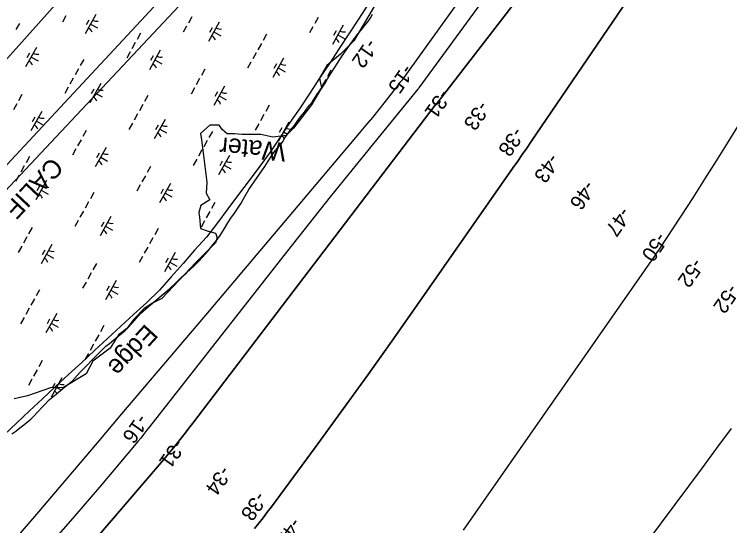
# Model space of a CAD drawing. Extents: x 3923531 to 3943530, y 207391 to 229799.
# Drawn here: x 3932955 to 3934571, y 216516 to 217670 of the extents above; entities that cross this region are included whole.
import ezdxf

# ---------------------------------------------------------------- set-up
doc = ezdxf.new("R2010")
doc.units = 0
for name, color, linetype in [('V-RIVR-EDGE', 7, 'Continuous'), ('V-RIVR-IDEN', 7, 'Continuous'), ('V-RIVR-RANG', 7, 'Continuous'), ('V-RRAP-FSHR', 7, 'Continuous'), ('V-TOPO-DPTH', 7, 'Continuous'), ('V-TOPO-MAJR', 7, 'Continuous'), ('V-TOPO-MINR', 7, 'Continuous'), ('V-UTIL-IDEN', 7, 'Continuous'), ('V-UTIL-LINE', 7, 'Continuous'), ('V-WETL-SWMP', 7, 'Continuous')]:
    doc.layers.add(name, color=color, linetype=linetype)

msp = doc.modelspace()

# ---------------------------------------------------------------- linework, layer by layer
at = {"layer": 'V-RIVR-EDGE'}
msp.add_lwpolyline([(3933821.2, 217778.2), (3933722.1, 217609.7), (3933691.5, 217580.2), (3933660.9, 217554.3), (3933644.3, 217526), (3933649.1, 217503.6), (3933626.7, 217465.9), (3933585.4, 217412.8), (3933568.9, 217396.3), (3933539.4, 217392.8), (3933512.3, 217398.7), (3933485.2, 217398.7), (3933468.7, 217398.7), (3933452.2, 217399.9), (3933435.7, 217399.9), (3933425.1, 217409.3), (3933418, 217419.9), (3933396.8, 217419.9), (3933375.6, 217401), (3933378, 217386.9), (3933381.5, 217357.4), (3933389.7, 217291.4), (3933388.6, 217266.7), (3933396.8, 217251.3), (3933376.8, 217238.4), (3933372.1, 217223.1), (3933373.2, 217212.4), (3933375.6, 217186.5), (3933393.3, 217180.6), (3933409.8, 217175.9), (3933413.3, 217166.5), (3933409.8, 217154.7), (3933366.2, 217111.1), (3933288.4, 217028.6), (3933267.2, 217018), (3933248.3, 217006.2), (3933225.9, 216982.6), (3933209.4, 216961.4), (3933198.8, 216953.1), (3933190.5, 216947.2), (3933171.7, 216916.6), (3933132.8, 216887.1), (3933117.5, 216858.8), (3933066.8, 216828.2), (3933037.3, 216827), (3932985.4, 216809.3), (3932954.8, 216802.3)], dxfattribs=at)
at = {"layer": 'V-RRAP-FSHR'}
msp.add_lwpolyline([(3933754.2, 217692.7), (3933732.8, 217658.9), (3933710.8, 217625.5), (3933688.8, 217592.6), (3933666.8, 217558.7), (3933644.6, 217525.4), (3933622.3, 217492.2), (3933600.8, 217458.9), (3933577.8, 217425.7), (3933555.6, 217392.4), (3933533.3, 217359.2), (3933509.4, 217327.2), (3933485.3, 217295.2), (3933461.2, 217263.3), (3933437.2, 217231.3), (3933413.8, 217199.4), (3933389.1, 217167.5), (3933362.5, 217137.5), (3933336.7, 217107.5), (3933309.5, 217077.6), (3933282.9, 217047.7), (3933254.3, 217019.8), (3933224.8, 216992.7), (3933195.4, 216965.7), (3933166, 216938.6), (3933136.5, 216911.5), (3933107.6, 216884.5), (3933077.7, 216857.2), (3933048.5, 216830), (3933019.2, 216802.7), (3932990, 216775.4), (3932960.7, 216748.1), (3932931.5, 216720.9)], dxfattribs=at)
at = {"layer": 'V-TOPO-DPTH'}
for points in [[(3933061.1, 216395.5), (3933287.6, 216659.6), (3933296.7, 216670.3), (3933305.7, 216681.1), (3933314.7, 216692), (3933323.6, 216702.9), (3933332.3, 216713.9), (3933341.1, 216725), (3933349.7, 216736.1), (3933358.3, 216747.3), (3933905.5, 217464.7), (3933906.9, 217465.9), (3934514, 218250.2), (3934524.5, 218265.8), (3934535.1, 218281.5), (3934545.5, 218297.3), (3934555.8, 218313), (3934642.8, 218446.8)], [(3933061.1, 216395.5), (3933287.6, 216659.6), (3933296.7, 216670.3), (3933305.7, 216681.1), (3933314.7, 216692), (3933323.6, 216702.9), (3933332.3, 216713.9), (3933341.1, 216725), (3933349.7, 216736.1), (3933358.3, 216747.3), (3933905.5, 217464.7), (3933906.9, 217465.9), (3934514, 218250.2), (3934524.5, 218265.8), (3934535.1, 218281.5), (3934545.5, 218297.3), (3934555.8, 218313), (3934642.8, 218446.8)], [(3934674.5, 218193.5), (3934122.2, 217382.8), (3934112.2, 217368.1), (3934102.1, 217353.4), (3934092, 217338.8), (3934081.8, 217324.1), (3933864.5, 217012.8), (3933807.8, 216932.2), (3933750.6, 216851.9), (3933692.8, 216772.1), (3933634.5, 216692.6), (3933535.8, 216559), (3933526.4, 216546.7), (3933517, 216534.4), (3933507.3, 216522.3), (3933497.5, 216510.3)], [(3933497.5, 216510.3), (3933507.3, 216522.3), (3933517, 216534.4), (3933526.4, 216546.7), (3933535.8, 216559), (3933634.5, 216692.6), (3933692.8, 216772.1), (3933750.6, 216851.9), (3933807.8, 216932.2), (3933864.5, 217012.8), (3934081.8, 217324.1), (3934092, 217338.8), (3934102.1, 217353.4), (3934112.2, 217368.1), (3934122.2, 217382.8), (3934674.5, 218193.5)], [(3934214.1, 217976.5), (3933868.8, 217503.7), (3933868.1, 217502.7), (3933866.7, 217500.9), (3933863.7, 217497.3), (3933863, 217496.4), (3933766.1, 217378.4), (3933717.1, 217318.4), (3933668.3, 217258.1), (3933620.1, 217197.4), (3933572, 217136.6), (3933260.7, 216739), (3933254.1, 216730.7), (3933247.4, 216722.4), (3933240.7, 216714.1), (3933233.9, 216705.9), (3933184.1, 216646.2), (3933152.3, 216608.3), (3933120.2, 216570.7), (3933087.8, 216533.3), (3933055.1, 216496.1)]]:
    msp.add_lwpolyline(points, dxfattribs=at)
at = {"layer": 'V-TOPO-MAJR'}
for points in [[(3934927.3, 217967.1), (3934566.5, 217381.6), (3934540.3, 217339.6), (3934513.9, 217297.7), (3934487.1, 217256), (3934460.1, 217214.5), (3934411.2, 217140.1), (3934408.4, 217135.9), (3934405.6, 217131.7), (3934402.7, 217127.6), (3934399.9, 217123.4), (3933968.5, 216506.2)], [(3934139.1, 216150.9), (3934509, 216647), (3934541.7, 216691.2), (3934574.3, 216735.7)]]:
    msp.add_lwpolyline(points, dxfattribs=at)
at = {"layer": 'V-TOPO-MINR'}
for points in [[(3934642.8, 218446.8), (3934555.8, 218313), (3934545.5, 218297.3), (3934535.1, 218281.5), (3934524.5, 218265.8), (3934514, 218250.2), (3933906.9, 217465.9), (3933905.5, 217464.7), (3933358.3, 216747.3), (3933349.7, 216736.1), (3933341.1, 216725), (3933332.3, 216713.9), (3933323.6, 216702.9), (3933314.7, 216692), (3933305.7, 216681.1), (3933296.7, 216670.3), (3933287.6, 216659.6), (3933061.1, 216395.5)], [(3934387.2, 218295.3), (3933831.2, 217521.9), (3933831.1, 217521.8), (3933831, 217521.6), (3933830.9, 217521.5), (3933830.9, 217521.5), (3933826.1, 217515.8), (3933823.7, 217512.8), (3933821.4, 217509.9), (3933819, 217506.9), (3933816.6, 217504), (3933792.7, 217473.5), (3933778.3, 217455.4), (3933763.8, 217437.4), (3933749.1, 217419.6), (3933734.2, 217401.8), (3933575.5, 217214.1), (3933481.2, 217102.6), (3933386.8, 216991.1), (3933292.3, 216879.8), (3933197.7, 216768.5), (3933142.2, 216703.2), (3933073.7, 216622.8), (3933005.2, 216542.4), (3932936.6, 216462.2)], [(3934674.5, 218193.5), (3934122.2, 217382.8), (3934112.2, 217368.1), (3934102.1, 217353.4), (3934092, 217338.8), (3934081.8, 217324.1), (3933864.5, 217012.8), (3933807.8, 216932.2), (3933750.6, 216851.9), (3933692.8, 216772.1), (3933634.5, 216692.6), (3933535.8, 216559), (3933526.4, 216546.7), (3933517, 216534.4), (3933507.3, 216522.3), (3933497.5, 216510.3)], [(3934214.1, 217976.5), (3933868.8, 217503.7), (3933868.1, 217502.7), (3933866.7, 217500.9), (3933863.7, 217497.3), (3933863, 217496.4), (3933766.1, 217378.4), (3933717.1, 217318.4), (3933668.3, 217258.1), (3933620.1, 217197.4), (3933572, 217136.6), (3933260.7, 216739), (3933254.1, 216730.7), (3933247.4, 216722.4), (3933240.7, 216714.1), (3933233.9, 216705.9), (3933184.1, 216646.2), (3933152.3, 216608.3), (3933120.2, 216570.7), (3933087.8, 216533.3), (3933055.1, 216496.1)]]:
    msp.add_lwpolyline(points, dxfattribs=at)
at = {"layer": 'V-UTIL-LINE'}
for points in [[(3936636.4, 224015.9), (3936525.6, 224056.2), (3935321.3, 220766.2), (3935347.7, 220401.8), (3934871.3, 219561.1), (3934439.5, 219247.4), (3932085.9, 216616.8), (3928247.6, 212430.3)], [(3934948.1, 219998.5), (3933937.9, 218403.6), (3930512.9, 214727.6), (3928293.6, 212405.3)], [(3928303.7, 212396.8), (3930529.6, 214712.5), (3934263.4, 218684.8), (3934306.8, 218941.8), (3934562.1, 219352.8), (3934805.1, 219208.2)]]:
    msp.add_lwpolyline(points, dxfattribs=at)
at = {"layer": 'V-WETL-SWMP'}
for p, q in [((3933071.7, 217666.2), (3933063.9, 217652.2)), ((3933139.8, 217669.7), (3933115.4, 217626.1)), ((3933356.2, 217664.1), (3933348.4, 217650.1)), ((3933641.4, 217662.8), (3933633.6, 217648.9)), ((3933758.7, 217660.3), (3933764.2, 217670.2)), ((3932966.8, 217649.2), (3932959, 217635.2)), ((3933123.8, 217656.9), (3933117.9, 217646.4)), ((3933127.6, 217647.9), (3933143.3, 217639.1)), ((3933418.2, 217651.9), (3933393.8, 217608.3)), ((3933746.3, 217644), (3933753.2, 217652.7)), ((3933753.2, 217652.7), (3933758.7, 217660.3)), ((3933344.5, 217643.1), (3933336.7, 217629.2)), ((3933402.2, 217639.1), (3933396.3, 217628.6)), ((3933406, 217630.1), (3933421.7, 217621.3)), ((3933629.7, 217641.9), (3933621.9, 217627.9)), ((3933697.8, 217645.4), (3933673.4, 217601.8)), ((3933681.8, 217632.6), (3933676, 217622.1)), ((3933732, 217626.4), (3933738.9, 217635.1)), ((3933738.9, 217635.1), (3933746.3, 217644)), ((3933240.3, 217627), (3933232.5, 217613)), ((3933524.9, 217624.9), (3933517.1, 217610.9)), ((3933685.6, 217623.6), (3933701.3, 217614.8)), ((3933695.4, 217576), (3933722.7, 217614.6)), ((3933722.7, 217614.6), (3933732, 217626.4)), ((3933228.6, 217606), (3933220.8, 217592)), ((3933513.2, 217603.9), (3933505.3, 217590)), ((3933005.4, 217595.1), (3932981, 217551.4)), ((3932989.4, 217582.2), (3932983.5, 217571.8)), ((3933216.9, 217585.1), (3933209.1, 217571.1)), ((3933285, 217588.6), (3933260.6, 217544.9)), ((3933501.4, 217583), (3933493.6, 217569)), ((3932993.2, 217573.2), (3933008.9, 217564.5)), ((3933112, 217568), (3933104.2, 217554.1)), ((3933269, 217575.8), (3933263.1, 217565.3)), ((3933272.8, 217566.8), (3933288.5, 217558)), ((3933563.4, 217570.8), (3933539, 217527.1)), ((3933685.3, 217559.8), (3933695.4, 217576)), ((3933489.7, 217562), (3933481.9, 217548)), ((3933547.4, 217558), (3933541.6, 217547.5)), ((3933678.2, 217548.9), (3933685.3, 217559.8)), ((3933100.3, 217547.1), (3933092.5, 217533.1)), ((3933385.5, 217545.8), (3933377.7, 217531.9)), ((3933551.2, 217549), (3933566.9, 217540.2)), ((3933670.1, 217543.7), (3933662.3, 217529.8)), ((3933662.8, 217523.9), (3933669.7, 217536.6)), ((3933669.7, 217536.6), (3933678.2, 217548.9)), ((3933088.6, 217526.1), (3933080.8, 217512.2)), ((3933373.8, 217524.9), (3933366, 217510.9)), ((3933658.4, 217522.8), (3933650.6, 217508.8)), ((3933657.1, 217514.4), (3933662.8, 217523.9)), ((3933076.9, 217505.2), (3933069.1, 217491.2)), ((3933150.6, 217513.9), (3933126.2, 217470.3)), ((3933134.6, 217501.1), (3933128.7, 217490.6)), ((3933362.1, 217503.9), (3933354.3, 217490)), ((3933430.2, 217507.5), (3933405.8, 217463.8)), ((3933640.7, 217491.6), (3933648, 217501.1)), ((3933646.7, 217501.8), (3933641.6, 217492.9)), ((3933648, 217501.1), (3933657.1, 217514.4)), ((3932972.7, 217489), (3932964.9, 217475)), ((3933138.4, 217492.1), (3933154.1, 217483.3)), ((3933257.2, 217486.9), (3933249.4, 217472.9)), ((3933414.2, 217494.6), (3933408.3, 217484.2)), ((3933418, 217485.6), (3933433.7, 217476.9)), ((3933634.2, 217481.3), (3933640.7, 217491.6)), ((3933621.9, 217464.7), (3933627.5, 217471.6)), ((3933627.5, 217471.6), (3933634.2, 217481.3)), ((3932961, 217468), (3932953.2, 217454.1)), ((3933245.5, 217466), (3933237.7, 217452)), ((3933530.7, 217464.7), (3933522.9, 217450.7)), ((3933610.2, 217449.3), (3933615, 217455.8)), ((3933615, 217455.8), (3933621.9, 217464.7)), ((3933017.4, 217450.6), (3932993, 217407)), ((3933001.4, 217437.8), (3932995.5, 217427.3)), ((3933233.8, 217445), (3933226, 217431)), ((3933519, 217443.8), (3933511.2, 217429.8)), ((3933594.2, 217428.3), (3933601.3, 217438.2)), ((3933601.3, 217438.2), (3933610.2, 217449.3)), ((3933005.2, 217428.8), (3933020.9, 217420)), ((3933222.1, 217424.1), (3933214.3, 217410.1)), ((3933295.8, 217432.8), (3933271.4, 217389.2)), ((3933279.8, 217420), (3933273.9, 217409.5)), ((3933507.3, 217422.8), (3933499.5, 217408.8)), ((3933575.4, 217426.3), (3933551, 217382.7)), ((3933587.7, 217419), (3933594.2, 217428.3)), ((3933117.9, 217407.9), (3933110.1, 217393.9)), ((3933283.6, 217411), (3933299.3, 217402.2)), ((3933402.5, 217405.8), (3933394.7, 217391.8)), ((3933559.4, 217413.5), (3933553.6, 217403)), ((3933563.2, 217404.5), (3933571.9, 217399.7)), ((3933571.8, 217399.5), (3933578.2, 217407.6)), ((3933578.2, 217407.6), (3933587.7, 217419)), ((3933560.6, 217381.4), (3933566.3, 217390.9)), ((3933566.3, 217390.9), (3933571.8, 217399.5)), ((3933106.2, 217386.9), (3933098.4, 217373)), ((3933390.8, 217384.8), (3933383, 217370.9)), ((3933548.9, 217367), (3933555.8, 217374.9)), ((3933555.8, 217374.9), (3933560.6, 217381.4)), ((3933094.5, 217366), (3933086.7, 217352)), ((3933162.6, 217369.5), (3933138.2, 217325.9)), ((3933146.6, 217356.7), (3933140.7, 217346.2)), ((3933379.1, 217363.9), (3933371.2, 217349.9)), ((3933536.6, 217351.2), (3933542.2, 217358.5)), ((3933542.2, 217358.5), (3933548.9, 217367)), ((3932989.6, 217349), (3932981.8, 217335)), ((3933150.4, 217347.7), (3933166.1, 217338.9)), ((3933367.3, 217342.9), (3933359.5, 217329)), ((3933441, 217351.7), (3933416.6, 217308)), ((3933528.7, 217338.7), (3933536.6, 217351.2)), ((3932977.9, 217328), (3932970.1, 217314)), ((3933263.1, 217326.7), (3933255.3, 217312.8)), ((3933425, 217338.9), (3933419.2, 217328.4)), ((3933428.8, 217329.9), (3933444.5, 217321.1)), ((3933485.2, 217274.4), (3933521.2, 217326.4)), ((3933521.2, 217326.4), (3933528.7, 217338.7)), ((3932966.2, 217307), (3932958.4, 217293.1)), ((3933028.2, 217294.9), (3933003.8, 217251.2)), ((3933251.4, 217305.8), (3933243.6, 217291.8)), ((3933012.2, 217282), (3933006.3, 217271.6)), ((3933239.7, 217284.8), (3933231.9, 217270.9)), ((3933307.8, 217288.4), (3933283.4, 217244.7)), ((3933291.8, 217275.6), (3933286, 217265.1)), ((3933016, 217273), (3933031.7, 217264.3)), ((3933134.9, 217267.8), (3933127.1, 217253.9)), ((3933295.6, 217266.6), (3933311.3, 217257.8)), ((3933472.8, 217253.8), (3933485.2, 217274.4)), ((3933123.2, 217246.9), (3933115.3, 217232.9)), ((3933408.3, 217245.6), (3933400.5, 217231.7)), ((3933458.8, 217230.6), (3933467.5, 217243.6)), ((3933467.5, 217243.6), (3933472.8, 217253.8)), ((3933452.5, 217221.3), (3933458.8, 217230.6)), ((3933111.4, 217225.9), (3933103.6, 217212)), ((3933173.4, 217213.7), (3933149, 217170.1)), ((3933396.6, 217224.7), (3933388.8, 217210.7)), ((3933437.7, 217199.1), (3933444, 217210)), ((3933444, 217210), (3933452.5, 217221.3)), ((3933099.7, 217205), (3933091.9, 217191)), ((3933157.4, 217200.9), (3933151.6, 217190.4)), ((3933384.9, 217203.7), (3933377.1, 217189.8)), ((3933430, 217187), (3933437.7, 217199.1)), ((3932995.5, 217188.8), (3932987.7, 217174.8)), ((3933161.2, 217191.9), (3933176.9, 217183.1)), ((3933280.1, 217186.7), (3933272.3, 217172.7)), ((3933423.7, 217176.7), (3933430, 217187)), ((3932983.8, 217167.8), (3932976, 217153.9)), ((3933268.4, 217165.8), (3933260.6, 217151.8)), ((3933411.2, 217158.5), (3933418.5, 217168.4)), ((3933418.5, 217168.4), (3933423.7, 217176.7)), ((3932972.1, 217146.9), (3932964.3, 217132.9)), ((3933040.2, 217150.4), (3933015.8, 217106.8)), ((3933398.3, 217142.7), (3933404.5, 217150.4)), ((3933404.5, 217150.4), (3933411.2, 217158.5)), ((3933024.2, 217137.6), (3933018.4, 217127.1)), ((3933256.7, 217144.8), (3933248.9, 217130.8)), ((3933318.6, 217132.6), (3933294.2, 217089)), ((3933379.5, 217121), (3933387.4, 217129.7)), ((3933387.4, 217129.7), (3933393.2, 217136.2)), ((3933393.2, 217136.2), (3933398.3, 217142.7)), ((3933028, 217128.6), (3933043.7, 217119.8)), ((3933245, 217123.8), (3933237.2, 217109.9)), ((3933302.6, 217119.8), (3933296.8, 217109.3)), ((3933367.8, 217108.7), (3933373.3, 217114.3)), ((3933373.3, 217114.3), (3933379.5, 217121)), ((3933140.7, 217107.7), (3933132.9, 217093.7)), ((3933306.4, 217110.8), (3933322.1, 217102)), ((3933352.5, 217094.5), (3933360.6, 217101.6)), ((3933360.6, 217101.6), (3933367.8, 217108.7)), ((3933129, 217086.7), (3933121.2, 217072.7)), ((3933332.2, 217075.8), (3933344.3, 217086.8)), ((3933344.3, 217086.8), (3933352.5, 217094.5)), ((3933117.3, 217065.8), (3933109.5, 217051.8)), ((3933185.4, 217069.3), (3933161, 217025.6)), ((3933320.5, 217064.6), (3933332.2, 217075.8)), ((3933012.5, 217048.7), (3933004.7, 217034.8)), ((3933169.4, 217056.5), (3933163.6, 217046)), ((3933258.4, 217010.6), (3933305.8, 217050.4)), ((3933305.8, 217050.4), (3933320.5, 217064.6)), ((3933173.2, 217047.5), (3933188.9, 217038.7)), ((3933000.8, 217027.8), (3932993, 217013.8)), ((3932989.1, 217006.8), (3932981.3, 216992.9)), ((3933240.1, 216995), (3933258.4, 217010.6)), ((3932977.3, 216985.9), (3932969.5, 216971.9)), ((3933051, 216994.7), (3933026.6, 216951)), ((3933220.7, 216972.1), (3933240.1, 216995)), ((3933035, 216981.8), (3933029.2, 216971.4)), ((3933038.8, 216972.8), (3933054.5, 216964)), ((3933212, 216962.8), (3933220.7, 216972.1)), ((3933157.7, 216967.6), (3933149.9, 216953.7)), ((3933197.3, 216949.8), (3933204.6, 216956.1)), ((3933204.6, 216956.1), (3933212, 216962.8)), ((3933146, 216946.7), (3933138.2, 216932.7)), ((3933170, 216927.4), (3933180.4, 216935.6)), ((3933180.4, 216935.6), (3933189.1, 216942.7)), ((3933189.1, 216942.7), (3933197.3, 216949.8)), ((3933134.3, 216925.7), (3933126.5, 216911.7)), ((3933145.8, 216904.9), (3933162.3, 216920.9)), ((3933162.3, 216920.9), (3933170, 216927.4)), ((3933103.7, 216862.3), (3933145.8, 216904.9)), ((3933122.6, 216904.8), (3933114.8, 216890.8)), ((3933018.3, 216888.6), (3933010.5, 216874.6)), ((3933006.6, 216867.6), (3932998.8, 216853.7)), ((3933085.8, 216842.5), (3933103.7, 216862.3)), ((3932994.9, 216846.7), (3932987.1, 216832.7)), ((3933063, 216850.2), (3933038.6, 216806.6)), ((3933076.3, 216834.9), (3933085.8, 216842.5)), ((3933047, 216837.4), (3933041.2, 216826.9)), ((3933049.8, 216812.8), (3933065.1, 216826)), ((3933050.8, 216828.4), (3933061.2, 216822.6)), ((3933065.1, 216826), (3933076.3, 216834.9)), ((3933034.9, 216801), (3933049.8, 216812.8)), ((3933006.5, 216771.2), (3933034.9, 216801)), ((3932992.4, 216756.6), (3932999.6, 216763.7)), ((3932999.6, 216763.7), (3933006.5, 216771.2)), ((3932967.9, 216736.7), (3932977.1, 216744)), ((3932977.1, 216744), (3932985.4, 216750.3)), ((3932985.4, 216750.3), (3932992.4, 216756.6)), ((3932950, 216723.3), (3932958.6, 216729.6)), ((3932958.6, 216729.6), (3932967.9, 216736.7))]:
    msp.add_line(p, q, dxfattribs=at)
for centre, start, end in [((3933141.3, 217671.9), 240.0381, 281.5817), ((3933114.3, 217623.7), 20.0381, 61.5817), ((3933419.7, 217654.1), 240.0381, 281.5817), ((3933699.3, 217647.6), 240.0381, 281.5817), ((3933392.7, 217605.9), 20.0381, 61.5817), ((3933672.4, 217599.4), 20.0381, 61.5817), ((3933006.9, 217597.2), 240.0381, 281.5817), ((3933286.5, 217590.8), 240.0381, 281.5817), ((3932979.9, 217549), 20.0381, 61.5817), ((3933259.5, 217542.5), 20.0381, 61.5817), ((3933564.9, 217573), 240.0381, 281.5817), ((3933537.9, 217524.7), 20.0381, 61.5817), ((3933152.1, 217516.1), 240.0381, 281.5817), ((3933431.7, 217509.6), 240.0381, 281.5817), ((3933125.1, 217467.9), 20.0381, 61.5817), ((3933404.7, 217461.4), 20.0381, 61.5817), ((3933018.9, 217452.8), 240.0381, 281.5817), ((3932991.9, 217404.6), 20.0381, 61.5817), ((3933297.3, 217435), 240.0381, 281.5817), ((3933576.9, 217428.5), 240.0381, 281.5817), ((3933270.3, 217386.8), 20.0381, 61.5817), ((3933550, 217380.3), 30.0753, 61.5817), ((3933164.1, 217371.7), 240.0381, 281.5817), ((3933137.1, 217323.5), 20.0381, 61.5817), ((3933442.5, 217353.9), 240.0381, 281.5817), ((3933415.6, 217305.6), 20.0381, 61.5817), ((3933029.7, 217297), 240.0381, 281.5817), ((3933309.3, 217290.6), 240.0381, 281.5817), ((3933002.7, 217248.8), 20.0381, 61.5817), ((3933282.4, 217242.3), 20.0381, 61.5817), ((3933174.9, 217215.9), 240.0381, 281.5817), ((3933147.9, 217167.7), 20.0381, 61.5817), ((3933041.7, 217152.6), 240.0381, 281.5817), ((3933014.7, 217104.4), 20.0381, 61.5817), ((3933320.1, 217134.8), 240.0381, 281.5817), ((3933293.2, 217086.6), 20.0381, 61.5817), ((3933186.9, 217071.5), 240.0381, 281.5817), ((3933160, 217023.2), 20.0381, 61.5817), ((3933052.5, 216996.8), 240.0381, 281.5817), ((3933025.6, 216948.6), 20.0381, 61.5817), ((3933064.5, 216852.4), 240.0381, 281.5817), ((3933037.6, 216804.2), 36.1061, 61.5817)]:
    msp.add_arc(centre, 17.6, start, end, dxfattribs=at)

# ---------------------------------------------------------------- texts
at = {"layer": 'V-RIVR-IDEN'}
for s, rotation, p in [('Water', 174.9754, (3933569.7, 217379.3)), ('Edge', 227.3927, (3933251.9, 216973.4))]:
    msp.add_text(s, height=42, rotation=rotation, dxfattribs=at).set_placement(p)
at = {"layer": 'V-RIVR-RANG'}
for s, rotation, p in [('-12', 234.9583, (3933752.8, 217617.2)), ('-15', 234.9583, (3933834.5, 217559.5)), ('-31', 234.9583, (3933917.1, 217503.1)), ('-33', 235.1036, (3934005.2, 217476.5)), ('-38', 235.1036, (3934083.3, 217417.8)), ('-43', 235.1036, (3934164.1, 217358.1)), ('-46', 235.1036, (3934244.7, 217297.3)), ('-47', 235.1036, (3934324.9, 217237.4)), ('-50', 235.1036, (3934407, 217180.5)), ('-52', 235.1036, (3934488.4, 217122.2)), ('-52', 235.1036, (3934568.6, 217063.7)), ('-16', 234.5683, (3933235.3, 216770.6)), ('-31', 234.5683, (3933317.9, 216714.2)), ('-34', 234.7066, (3933422.6, 216653.8)), ('-38', 234.7066, (3933502.5, 216595.8)), ('-42', 234.7066, (3933582.2, 216536.5))]:
    msp.add_text(s, height=33.5, rotation=rotation, dxfattribs=at).set_placement(p)
at = {"layer": 'V-UTIL-IDEN'}
msp.add_text('CALIF. CO. 6" GAS PIPELINE', height=42, rotation=226.7118, dxfattribs=at).set_placement((3933039.4, 217350.1))

doc.saveas('drawing.dxf')
